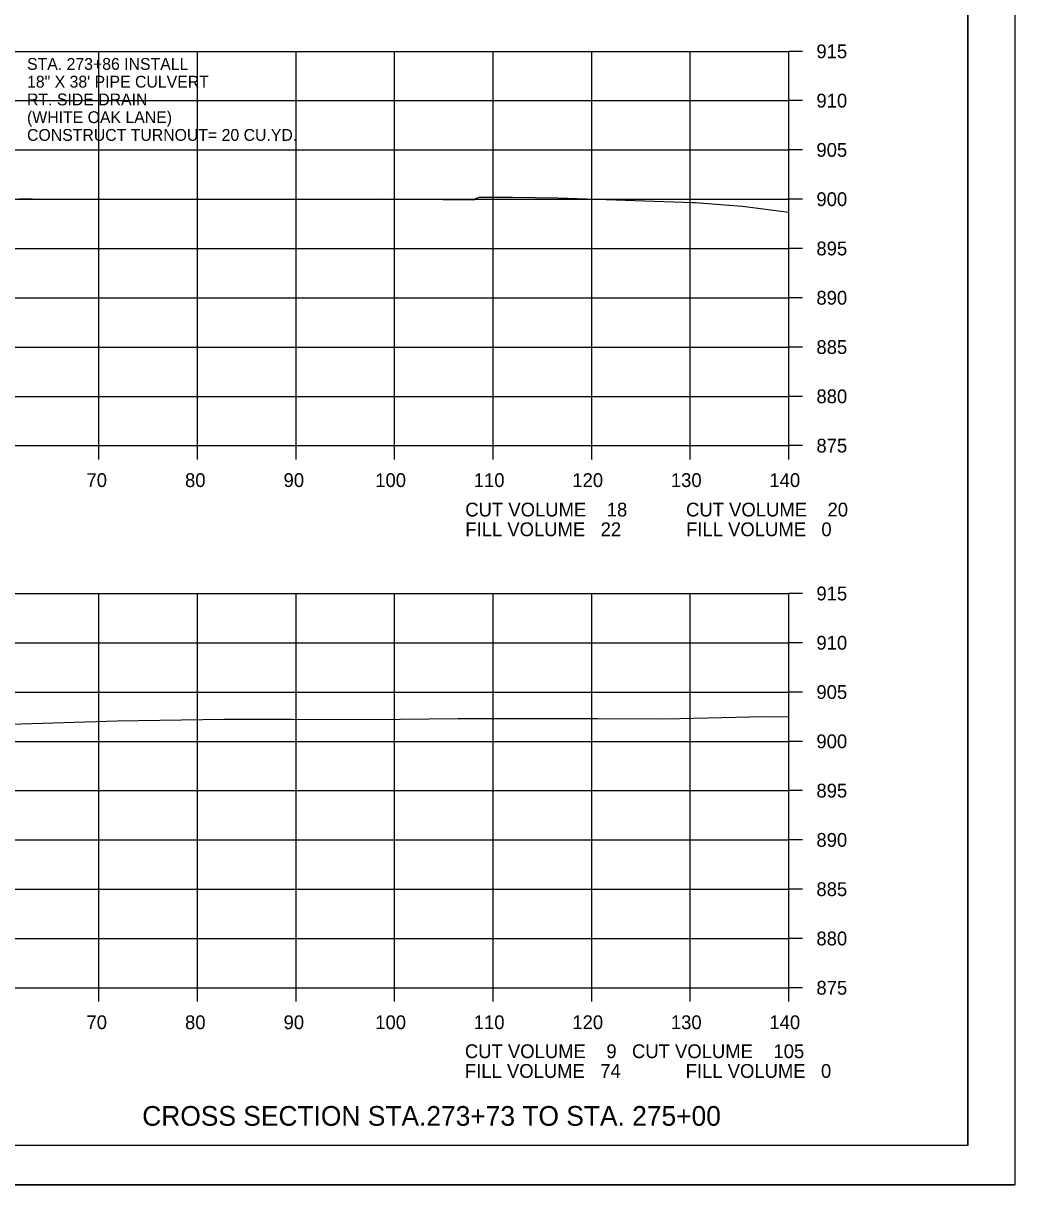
# Model space of a CAD drawing. Extents: x 1486524 to 1499135, y 326561 to 337924.
# Drawn here: x 1489045.2 to 1489145.8, y 330859.3 to 330977.1 of the extents above; entities that cross this region are included whole.
import ezdxf

# ---------------------------------------------------------------- set-up
doc = ezdxf.new("R2010")
doc.units = 0
for name, color, linetype in [('Default', 7, 'Continuous'), ('E_Const Align', 7, 'Continuous'), ('E_Const Align Station', 7, 'Continuous'), ('E_Ownership Information', 7, 'Continuous'), ('E_Property Line', 7, 'Continuous'), ('E_Proposed ROW Fig Annot', 7, 'Continuous'), ('E_Quarter Calls', 7, 'Continuous'), ('E_Tract Number', 7, 'Continuous')]:
    doc.layers.add(name, color=color, linetype=linetype)

msp = doc.modelspace()

# ---------------------------------------------------------------- linework, layer by layer
at = {"layer": 'E_Const Align'}
for p, q in [((1489122.89, 330934.25), (1489122.89, 330974.25)), ((1489124.29, 330974.25), (1489122.89, 330974.25)), ((1489124.29, 330969.25), (1489122.89, 330969.25)), ((1489124.29, 330964.25), (1489122.89, 330964.25)), ((1489124.29, 330959.25), (1489122.89, 330959.25)), ((1489124.29, 330954.25), (1489122.89, 330954.25)), ((1489124.29, 330949.25), (1489122.89, 330949.25)), ((1489124.29, 330944.25), (1489122.89, 330944.25)), ((1489124.29, 330939.25), (1489122.89, 330939.25)), ((1488842.89, 330934.25), (1489122.89, 330934.25)), ((1489052.89, 330932.85), (1489052.89, 330934.25)), ((1489062.89, 330932.85), (1489062.89, 330934.25)), ((1489072.89, 330932.85), (1489072.89, 330934.25)), ((1489082.89, 330932.85), (1489082.89, 330934.25)), ((1489092.89, 330932.85), (1489092.89, 330934.25)), ((1489102.89, 330932.85), (1489102.89, 330934.25)), ((1489112.89, 330932.85), (1489112.89, 330934.25)), ((1489122.89, 330932.85), (1489122.89, 330934.25)), ((1489124.29, 330934.25), (1489122.89, 330934.25)), ((1489122.89, 330879.25), (1489122.89, 330919.25)), ((1489124.29, 330919.25), (1489122.89, 330919.25)), ((1489124.29, 330914.25), (1489122.89, 330914.25)), ((1489124.29, 330909.25), (1489122.89, 330909.25)), ((1489124.29, 330904.25), (1489122.89, 330904.25)), ((1489124.29, 330899.25), (1489122.89, 330899.25)), ((1489124.29, 330894.25), (1489122.89, 330894.25)), ((1489124.29, 330889.25), (1489122.89, 330889.25)), ((1489124.29, 330884.25), (1489122.89, 330884.25)), ((1488842.89, 330879.25), (1489122.89, 330879.25)), ((1489052.89, 330877.85), (1489052.89, 330879.25)), ((1489062.89, 330877.85), (1489062.89, 330879.25)), ((1489072.89, 330877.85), (1489072.89, 330879.25)), ((1489082.89, 330877.85), (1489082.89, 330879.25)), ((1489092.89, 330877.85), (1489092.89, 330879.25)), ((1489102.89, 330877.85), (1489102.89, 330879.25)), ((1489112.89, 330877.85), (1489112.89, 330879.25)), ((1489122.89, 330877.85), (1489122.89, 330879.25)), ((1489124.29, 330879.25), (1489122.89, 330879.25))]:
    msp.add_line(p, q, dxfattribs=at)
at = {"layer": 'E_Ownership Information'}
for p, q in [((1488842.89, 330974.25), (1489122.89, 330974.25)), ((1489052.89, 330934.25), (1489052.89, 330974.25)), ((1489062.89, 330934.25), (1489062.89, 330974.25)), ((1489072.89, 330934.25), (1489072.89, 330974.25)), ((1489082.89, 330934.25), (1489082.89, 330974.25)), ((1489092.89, 330934.25), (1489092.89, 330974.25)), ((1489102.89, 330934.25), (1489102.89, 330974.25)), ((1489112.89, 330934.25), (1489112.89, 330974.25)), ((1489122.89, 330934.25), (1489122.89, 330974.25)), ((1488842.89, 330969.25), (1489122.89, 330969.25)), ((1488842.89, 330964.25), (1489122.89, 330964.25)), ((1488842.89, 330959.25), (1489122.89, 330959.25)), ((1488842.89, 330954.25), (1489122.89, 330954.25)), ((1488842.89, 330949.25), (1489122.89, 330949.25)), ((1488842.89, 330944.25), (1489122.89, 330944.25)), ((1488842.89, 330939.25), (1489122.89, 330939.25)), ((1488842.89, 330934.25), (1489122.89, 330934.25)), ((1488842.89, 330919.25), (1489122.89, 330919.25)), ((1489052.89, 330879.25), (1489052.89, 330919.25)), ((1489062.89, 330879.25), (1489062.89, 330919.25)), ((1489072.89, 330879.25), (1489072.89, 330919.25)), ((1489082.89, 330879.25), (1489082.89, 330919.25)), ((1489092.89, 330879.25), (1489092.89, 330919.25)), ((1489102.89, 330879.25), (1489102.89, 330919.25)), ((1489112.89, 330879.25), (1489112.89, 330919.25)), ((1489122.89, 330879.25), (1489122.89, 330919.25)), ((1488842.89, 330914.25), (1489122.89, 330914.25)), ((1488842.89, 330909.25), (1489122.89, 330909.25)), ((1488842.89, 330904.25), (1489122.89, 330904.25)), ((1488842.89, 330899.25), (1489122.89, 330899.25)), ((1488842.89, 330894.25), (1489122.89, 330894.25)), ((1488842.89, 330889.25), (1489122.89, 330889.25)), ((1488842.89, 330884.25), (1489122.89, 330884.25)), ((1488842.89, 330879.25), (1489122.89, 330879.25))]:
    msp.add_line(p, q, dxfattribs=at)
at = {"layer": 'E_Property Line'}
for q in [(1489141.07, 331068.71), (1488824.89, 330863.25)]:
    msp.add_line((1489141.07, 330863.25), q, dxfattribs=at)
at = {"layer": 'E_Quarter Calls'}
msp.add_line((1488812.48, 330859.27), (1489145.82, 330859.27), dxfattribs=at)
for points in [[(1488812.48, 331072.6), (1489145.82, 331072.6), (1489145.82, 330859.26), (1488812.48, 330859.26)], [(1489058.81, 331068.71), (1489058.81, 331058.83), (1489094.54, 331058.83), (1489094.54, 331055.91), (1489117.74, 331055.91), (1489117.74, 331031.57), (1489141.07, 331031.57), (1489141.07, 330863.25), (1488824.89, 330863.25), (1488824.89, 331068.71)]]:
    msp.add_lwpolyline(points, close=True, dxfattribs=at)
at = {"layer": 'E_Tract Number'}
for points in [[(1489044.74, 330959.28), (1489046.14, 330959.27), (1489058.23, 330959.24), (1489066.58, 330959.25), (1489072.73, 330959.25), (1489081.56, 330959.28), (1489090.94, 330959.2), (1489091.11, 330959.33), (1489091.51, 330959.46), (1489094.85, 330959.44), (1489099.46, 330959.38), (1489113.15, 330958.92), (1489113.39, 330958.91), (1489116.41, 330958.68), (1489118.19, 330958.53), (1489122.89, 330957.95)], [(1489035.19, 330905.71), (1489054.73, 330906.32), (1489065.58, 330906.51), (1489072.41, 330906.5), (1489080.52, 330906.45), (1489089.35, 330906.57), (1489096.51, 330906.56), (1489100.25, 330906.56), (1489103.48, 330906.55), (1489109.73, 330906.54), (1489111.83, 330906.58), (1489120.34, 330906.78), (1489122.89, 330906.74)]]:
    msp.add_lwpolyline(points, dxfattribs=at)

# ---------------------------------------------------------------- texts
at = {"layer": 'Default'}
for s, p in [('STA. 273+86 INSTALL', (1489045.59, 330972.37)), ('18" X 38\' PIPE CULVERT', (1489045.59, 330970.57)), ('RT. SIDE DRAIN', (1489045.59, 330968.77)), ('(WHITE OAK LANE)', (1489045.59, 330966.97)), ('CONSTRUCT TURNOUT= 20 CU.YD.', (1489045.59, 330965.17))]:
    msp.add_text(s, height=1.2, dxfattribs=at).set_placement(p)
at = {"layer": 'E_Const Align Station'}
for s, p in [('915', (1489125.69, 330973.55)), ('910', (1489125.69, 330968.55)), ('905', (1489125.69, 330963.55)), ('900', (1489125.69, 330958.55)), ('895', (1489125.69, 330953.55)), ('890', (1489125.69, 330948.55)), ('885', (1489125.69, 330943.55)), ('880', (1489125.69, 330938.55)), ('875', (1489125.69, 330933.55)), ('70', (1489051.62, 330930.05)), ('80', (1489061.62, 330930.05)), ('90', (1489071.62, 330930.05)), ('100', (1489080.92, 330930.05)), ('110', (1489090.92, 330930.05)), ('120', (1489100.92, 330930.05)), ('130', (1489110.92, 330930.05)), ('140', (1489120.92, 330930.05)), ('CUT VOLUME    18', (1489090.06, 330927.06)), ('CUT VOLUME    20', (1489112.46, 330927.06)), ('FILL VOLUME   22', (1489090.06, 330925.06)), ('FILL VOLUME   0', (1489112.46, 330925.06)), ('915', (1489125.69, 330918.55)), ('910', (1489125.69, 330913.55)), ('905', (1489125.69, 330908.55)), ('900', (1489125.69, 330903.55)), ('895', (1489125.69, 330898.55)), ('890', (1489125.69, 330893.55)), ('885', (1489125.69, 330888.55)), ('880', (1489125.69, 330883.55)), ('875', (1489125.69, 330878.55)), ('70', (1489051.62, 330875.05)), ('80', (1489061.62, 330875.05)), ('90', (1489071.62, 330875.05)), ('100', (1489080.92, 330875.05)), ('110', (1489090.92, 330875.05)), ('120', (1489100.92, 330875.05)), ('130', (1489110.92, 330875.05)), ('140', (1489120.92, 330875.05)), ('CUT VOLUME    9   CUT VOLUME    105', (1489090.02, 330872.11)), ('FILL VOLUME   74', (1489090.02, 330870.11)), ('FILL VOLUME   0', (1489112.42, 330870.11))]:
    msp.add_text(s, height=1.4, dxfattribs=at).set_placement(p)
at = {"layer": 'E_Proposed ROW Fig Annot'}
msp.add_text('CROSS SECTION STA.273+73 TO STA. 275+00', height=2, dxfattribs=at).set_placement((1489057.28, 330865.25))

doc.saveas('drawing.dxf')
